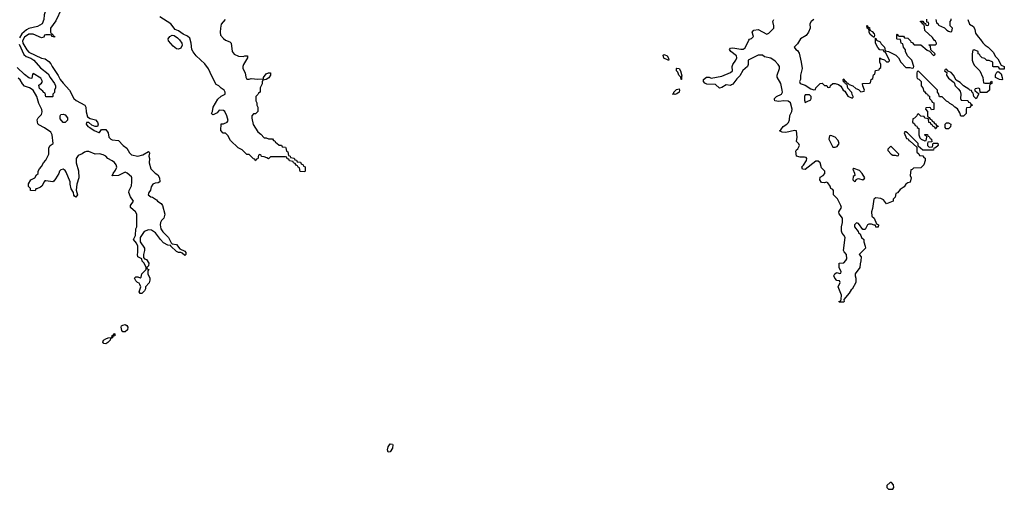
# Model space of a CAD drawing. Header units: inches. Extents: x 2710751 to 2829008, y 857003 to 965602.
# Tile 298 of 320: x 2796005 to 2805212, y 885394 to 889788. Entities that reach past the tile are written whole.
import ezdxf

# ---------------------------------------------------------------- set-up
doc = ezdxf.new("R2010")
doc.units = ezdxf.units.IN
doc.header["$MEASUREMENT"] = 0
doc.layers.add('C7898', color=7, linetype='Continuous')
doc.layers.add('C8808', color=7, linetype='Continuous')

msp = doc.modelspace()

# ---------------------------------------------------------------- linework, layer by layer
at = {"layer": 'C7898', "color": 2}
for points, elevation in [([(2796367.2, 890000), (2796364.3, 889995.7), (2796336.5, 889943.5), (2796316.5, 889923.5), (2796265.9, 889894.1), (2796244.9, 889870), (2796233.2, 889833.2), (2796230.6, 889790), (2796214, 889750), (2796170, 889725.6), (2796090, 889705.4), (2796067.2, 889692.8), (2796025.2, 889654.8), (2796002.1, 889617.9)], 2), ([(2796394.4, 889890), (2796342.5, 889777.5), (2796291.3, 889710), (2796292.7, 889672.7), (2796298, 889658), (2796312, 889652), (2796318, 889638), (2796330, 889634), (2796330, 889626), (2796306, 889630), (2796302, 889642), (2796290, 889646), (2796250, 889646), (2796238, 889642), (2796230, 889626), (2796210, 889618), (2796130, 889651.5), (2796090, 889652.6), (2796050, 889624.2), (2796030.3, 889590), (2796033.1, 889570), (2796070, 889507), (2796090, 889485.2), (2796210, 889427.3), (2796242, 889422), (2796278, 889398), (2796296.3, 889376.3), (2796308, 889350), (2796365.1, 889265.1), (2796383, 889230), (2796410, 889194), (2796470.8, 889130), (2796510, 889052), (2796531.1, 889031.1), (2796614, 888990), (2796622, 888970), (2796625.4, 888925.4), (2796638, 888878), (2796663.6, 888863.6), (2796712, 888850), (2796731.3, 888830), (2796738, 888810), (2796731.3, 888788.7), (2796710, 888788), (2796680.2, 888800.2), (2796650, 888826), (2796630, 888826), (2796626, 888810), (2796642, 888790), (2796661, 888781), (2796702, 888750), (2796746, 888734), (2796750, 888734), (2796770, 888762), (2796810, 888762), (2796832, 888730), (2796838, 888690), (2796858, 888670), (2796870, 888664), (2796930, 888658), (2796971, 888610), (2797006, 888586), (2797030, 888541), (2797050, 888523), (2797110, 888510.8), (2797157.2, 888522.8), (2797210, 888554), (2797214, 888550), (2797218, 888538), (2797212, 888510), (2797218, 888490), (2797216, 888450), (2797230, 888394), (2797270, 888352), (2797295.3, 888335.3), (2797311.3, 888310), (2797314, 888270), (2797299.6, 888260.4), (2797270, 888258), (2797250, 888248), (2797235.3, 888224.7), (2797226.4, 888193.6), (2797211.3, 888170), (2797207.3, 888150), (2797230, 888132), (2797247.1, 888127.1), (2797282.8, 888102.8), (2797292, 888090), (2797327.3, 888067.3), (2797338.8, 888050), (2797360.7, 887970), (2797351, 887930), (2797330.7, 887909.3), (2797321, 887890), (2797318.8, 887870), (2797324.7, 887830), (2797343.8, 887803.8), (2797396, 887750), (2797419.6, 887699.6), (2797431.3, 887691.3), (2797470, 887684.7), (2797502.8, 887642.8), (2797550, 887622), (2797558, 887610), (2797558, 887590), (2797550, 887582), (2797523.1, 887603.1), (2797510, 887608.7), (2797488.9, 887608.9), (2797470, 887618), (2797418, 887670), (2797416.4, 887676.4), (2797390, 887678), (2797350, 887699), (2797321.2, 887730), (2797274.8, 887794.8), (2797237.5, 887817.5), (2797210, 887822.7), (2797170, 887805.2), (2797131, 887750), (2797131.1, 887711.1), (2797170.8, 887650), (2797170.8, 887630), (2797161, 887590), (2797163.6, 887563.6), (2797171.3, 887551.3), (2797190, 887544.7), (2797211, 887510), (2797210, 887486), (2797194, 887470), (2797198, 887458), (2797211.1, 887451.1), (2797202, 887438), (2797202, 887410), (2797221, 887370), (2797221, 887350), (2797215.3, 887324.7), (2797182, 887290), (2797182, 887270), (2797172, 887250), (2797147.3, 887227.3), (2797130, 887226), (2797122, 887242), (2797138, 887290), (2797128.7, 887310), (2797122, 887322), (2797106, 887330), (2797090, 887346), (2797078, 887370), (2797090, 887382), (2797110, 887382), (2797130, 887374), (2797142, 887378), (2797146, 887410), (2797186, 887450), (2797188, 887470), (2797168.7, 887510), (2797149, 887530), (2797148, 887550), (2797108.7, 887570), (2797105.2, 887590), (2797109.1, 887610.9), (2797108.7, 887670), (2797098, 887698), (2797068.7, 887730), (2797089, 887770), (2797089.3, 887830), (2797101.2, 887850), (2797101.2, 887950), (2797099, 887970), (2797088.7, 887990), (2797042, 888030), (2797042, 888050), (2797068, 888090), (2797041.2, 888130), (2797026.6, 888170), (2797029.4, 888190.6), (2797050, 888234), (2797054.5, 888270), (2797054.5, 888310), (2797050, 888319), (2797010, 888352.3), (2796990, 888361.2), (2796930, 888329.2), (2796870, 888328.7), (2796878, 888350), (2796901.2, 888378.8), (2796912.9, 888407.1), (2796905.2, 888430), (2796890, 888453.2), (2796870, 888469), (2796829.3, 888489.3), (2796808.7, 888510), (2796784.1, 888524.1), (2796750, 888534.5), (2796710, 888529.2), (2796650, 888554), (2796630, 888555.1), (2796610.6, 888549.4), (2796588, 888532), (2796550, 888516), (2796534, 888490), (2796534, 888450), (2796554.8, 888374.8), (2796558, 888310), (2796538, 888250), (2796532, 888192), (2796544.7, 888150), (2796530, 888128.7), (2796516.4, 888136.4), (2796510, 888146), (2796508, 888170), (2796485.6, 888205.6), (2796475.3, 888250), (2796475.3, 888270), (2796440.2, 888360.2), (2796430, 888378), (2796410, 888388.7), (2796390, 888382), (2796378, 888370), (2796370.9, 888349.1), (2796339.8, 888300.2), (2796323.6, 888276.4), (2796314, 888270), (2796250, 888282), (2796241, 888279), (2796232, 888270), (2796212, 888230), (2796199.8, 888220.2), (2796166, 888206), (2796154, 888206), (2796150, 888188), (2796106, 888190), (2796106, 888210), (2796088.4, 888228.4), (2796088.4, 888251.6), (2796108.9, 888291.1), (2796146, 888310), (2796163.1, 888336.9), (2796178, 888350), (2796178, 888370), (2796190, 888394), (2796210, 888414), (2796226, 888450), (2796250, 888474), (2796278, 888530), (2796278, 888590), (2796288.9, 888611.1), (2796318, 888630), (2796308, 888710), (2796294.6, 888734.6), (2796235.1, 888775.1), (2796183.2, 888803.2), (2796173.6, 888813.6), (2796168.9, 888851.1), (2796178, 888870), (2796210, 888902), (2796214.5, 888925.5), (2796212.1, 888947.9), (2796183.8, 889003.8), (2796165.1, 889070), (2796130, 889129.2), (2796095.3, 889150), (2796050, 889165.2), (2796029.6, 889189.6), (2796010, 889224), (2795990, 889240.9)], 6), ([(2797924.7, 889790), (2797890, 889746), (2797881, 889710), (2797878.8, 889670), (2797883.5, 889643.5), (2797910, 889611.3), (2797930, 889598), (2797970, 889582), (2797982, 889570), (2797991.3, 889490), (2798010, 889466), (2798050, 889446.8), (2798095.3, 889444.7), (2798110, 889451.3), (2798134, 889450), (2798134, 889430), (2798098, 889370), (2798091.3, 889350), (2798092, 889330), (2798112, 889290), (2798118, 889250), (2798130, 889232), (2798150, 889231.3), (2798170, 889237.3), (2798230, 889231), (2798286, 889234), (2798286, 889246), (2798310, 889282), (2798330, 889291.3), (2798351, 889290), (2798350.8, 889269.2), (2798334.4, 889245.6), (2798310, 889228), (2798278, 889222), (2798272, 889208), (2798271.1, 889188.9), (2798254, 889150), (2798254, 889110), (2798238, 889102), (2798232.7, 889087.3), (2798214, 889070), (2798214, 889030), (2798222, 889010), (2798222, 888990), (2798231.1, 888971.1), (2798232, 888928), (2798210, 888906), (2798190, 888906), (2798174, 888890), (2798174, 888866), (2798188.1, 888808.1), (2798230, 888738), (2798258, 888718), (2798290, 888682), (2798310, 888682), (2798330, 888674), (2798370, 888674), (2798378, 888658), (2798390, 888654), (2798398, 888638), (2798410, 888634), (2798430, 888614), (2798452.7, 888612.7), (2798458, 888598), (2798490, 888594), (2798494, 888590), (2798498, 888558), (2798512.7, 888552.7), (2798518, 888518), (2798532.7, 888512.7), (2798538, 888498), (2798572.7, 888492.7), (2798578, 888478), (2798592.7, 888472.7), (2798598, 888458), (2798630, 888454), (2798638, 888438), (2798654, 888430), (2798658, 888418), (2798674, 888410), (2798674, 888370), (2798670, 888366), (2798627.3, 888367.3), (2798622, 888402), (2798608, 888408), (2798602, 888422), (2798590, 888426), (2798582, 888442), (2798566, 888450), (2798562, 888462), (2798527.3, 888467.3), (2798522, 888482), (2798507.3, 888487.3), (2798502, 888502), (2798490, 888506), (2798350, 888506), (2798330, 888486), (2798316.4, 888496.4), (2798290, 888506), (2798267.3, 888507.3), (2798262, 888522), (2798250, 888526), (2798238, 888522), (2798232.7, 888487.3), (2798218, 888482), (2798214, 888470), (2798208.4, 888468.4), (2798202, 888482), (2798190, 888486), (2798150, 888526), (2798128.4, 888528.4), (2798086, 888570), (2798048.9, 888588.9), (2797976.4, 888656.4), (2797950, 888706), (2797930, 888726), (2797907.3, 888727.3), (2797886, 888750), (2797887.3, 888812.7), (2797910, 888814), (2797946, 888830), (2797953.6, 888846.4), (2797942, 888890), (2797922, 888930), (2797910, 888939), (2797870, 888942), (2797850, 888918), (2797819.6, 888900.4), (2797810, 888898), (2797798, 888910), (2797808, 888930), (2797815.3, 888970), (2797856.4, 889043.6), (2797888.7, 889071.3), (2797926, 889090), (2797926, 889110), (2797918, 889130), (2797890, 889146), (2797866, 889170), (2797843.1, 889183.1), (2797800.2, 889260.2), (2797770, 889328), (2797736, 889376), (2797654, 889450), (2797626.3, 889486.3), (2797615.3, 889510), (2797609, 889570), (2797594.5, 889614.5), (2797573.8, 889633.8), (2797533.6, 889653.6), (2797490, 889683.7), (2797457, 889697), (2797419, 889750), (2797314.9, 889814.9)], 6), ([(2795999, 889559), (2796043.4, 889463.4), (2796065.3, 889445.3), (2796110, 889428.5), (2796137.6, 889410), (2796198, 889338), (2796270, 889281), (2796288, 889248), (2796330.5, 889190), (2796338.8, 889170), (2796338.8, 889150), (2796331, 889130), (2796330, 889106), (2796314, 889090), (2796314, 889070), (2796310, 889066), (2796250, 889066), (2796242, 889102), (2796230, 889106), (2796220.2, 889120.2), (2796190, 889145.2), (2796184, 889176), (2796210, 889194), (2796218, 889210), (2796202, 889242), (2796130, 889286), (2796123.6, 889276.4), (2796118, 889242), (2796110, 889238), (2796090, 889245.2), (2796050, 889276), (2795982, 889342)], 2)]:
    msp.add_lwpolyline(points, dxfattribs=dict(at, elevation=elevation))
for points, elevation in [([(2797490, 889511.5), (2797470, 889514.7), (2797439, 889539), (2797397.6, 889590), (2797394.5, 889610), (2797408, 889632), (2797430, 889642), (2797450, 889639.1), (2797479.6, 889619.6), (2797499.6, 889599.6), (2797520.4, 889570), (2797524.9, 889550), (2797510, 889520.9)], 6), ([(2796410, 888826), (2796382, 888862), (2796382, 888890), (2796390, 888902), (2796410, 888904.7), (2796430, 888898), (2796451.3, 888870), (2796451.6, 888848.4), (2796430, 888826)], 2), ([(2796990, 886868.7), (2796968.9, 886868.9), (2796961.2, 886881.2), (2796954, 886910), (2796956.4, 886923.6), (2796968.7, 886931.3), (2796990, 886936), (2797006.4, 886926.4), (2797016, 886910), (2797013.7, 886886.3)], 6), ([(2796810, 886755.3), (2796790, 886758), (2796782, 886770), (2796788, 886790), (2796810, 886802), (2796831.3, 886811.3), (2796866, 886814), (2796870, 886834), (2796882, 886838), (2796890, 886852), (2796894, 886850), (2796894, 886830), (2796874, 886826), (2796872, 886810), (2796854, 886806), (2796852, 886790), (2796830, 886768.7)], 6), ([(2799450, 885742), (2799444.1, 885764.1), (2799449.4, 885790), (2799470, 885821), (2799490, 885818), (2799494, 885810), (2799490, 885778), (2799470, 885745.2)], 6)]:
    msp.add_lwpolyline(points, close=True, dxfattribs=dict(at, elevation=elevation))
at = {"layer": 'C8808', "color": 2, "elevation": 6}
for points in [[(2804872, 889790), (2804887.3, 889747.3), (2804924.7, 889724.7), (2804936.9, 889696.9), (2804943.5, 889663.5), (2804966.4, 889626.4), (2804990, 889602), (2805010.9, 889570.9), (2805032, 889550), (2805062, 889530), (2805110, 889482), (2805126, 889446), (2805150, 889422), (2805183.6, 889363.6), (2805212, 889350), (2805210, 889326), (2805170, 889326), (2805162, 889342), (2805150, 889346), (2805110, 889346), (2805106, 889350), (2805106, 889390), (2805070, 889406), (2805050, 889406), (2805030, 889426), (2805006, 889430), (2804986, 889450), (2804982, 889462), (2804968.4, 889468.4), (2804966, 889490), (2804930, 889506), (2804918, 889502), (2804912, 889470), (2804912, 889410), (2804918, 889390), (2804930, 889362), (2804982, 889310), (2805012, 889248), (2805018, 889198), (2805030, 889194), (2805070, 889194), (2805082, 889198), (2805090, 889212), (2805094, 889210), (2805094, 889190), (2805078, 889182), (2805074, 889170), (2805074, 889130), (2805050, 889106), (2804986, 889106), (2804982, 889142), (2804970, 889146), (2804938, 889142), (2804934, 889130), (2804938, 889118), (2804952.7, 889112.7), (2804974, 889094), (2804950, 889048), (2804928.4, 889068.4), (2804922, 889102), (2804910, 889106), (2804906, 889126), (2804890, 889128), (2804879, 889139), (2804828.9, 889168.9), (2804800.4, 889200.4), (2804762, 889222), (2804738, 889270), (2804714.6, 889294.6), (2804686, 889306), (2804670, 889326), (2804658, 889322), (2804654, 889310), (2804674, 889294), (2804672, 889270), (2804690, 889242), (2804742, 889202), (2804752, 889170), (2804782, 889142), (2804798, 889118), (2804804.7, 889090), (2804802, 889050), (2804810, 889034), (2804871.6, 889031.6), (2804878, 889018), (2804892.7, 889012.7), (2804898, 888998), (2804914, 888990), (2804898, 888982), (2804890, 888966), (2804858, 888962), (2804854, 888950), (2804854, 888910), (2804830, 888886), (2804806, 888886), (2804796.4, 888916.4), (2804775.3, 888955.3), (2804749.1, 888969.1), (2804730, 888988), (2804703.1, 889003.1), (2804690, 889018), (2804670, 889026), (2804630, 889066), (2804607.3, 889067.3), (2804596.4, 889096.4), (2804586, 889110), (2804586, 889130), (2804410, 889306), (2804398, 889302), (2804394, 889290), (2804394, 889250), (2804398, 889238), (2804412.7, 889232.7), (2804434, 889210), (2804434, 889170), (2804451.6, 889151.6), (2804458, 889118), (2804470, 889114), (2804478, 889098), (2804494, 889090), (2804498, 889078), (2804512.7, 889072.7), (2804514, 889050), (2804532.7, 889032.7), (2804538, 889018), (2804554, 889010), (2804552.7, 888947.3), (2804530, 888946), (2804522, 888962), (2804510, 888966), (2804478, 888962), (2804474, 888950), (2804494, 888930), (2804494, 888890), (2804498, 888878), (2804510, 888874), (2804518, 888858), (2804530, 888854), (2804538, 888838), (2804550, 888834), (2804558, 888818), (2804570, 888814), (2804578, 888798), (2804590, 888794), (2804592, 888788), (2804578, 888782), (2804572.7, 888767.3), (2804567.3, 888767.3), (2804562, 888782), (2804547.3, 888787.3), (2804542, 888802), (2804527.3, 888807.3), (2804522, 888822), (2804507.3, 888827.3), (2804502, 888862), (2804470, 888866), (2804462, 888882), (2804430, 888886), (2804410, 888906), (2804398, 888902), (2804392.7, 888887.3), (2804372.7, 888867.3), (2804358, 888862), (2804354, 888830), (2804372.7, 888812.7), (2804378, 888798), (2804392.7, 888792.7), (2804398, 888778), (2804414, 888770), (2804414, 888710), (2804423.6, 888683.6), (2804434, 888670), (2804470, 888654), (2804482, 888658), (2804486, 888690), (2804482, 888702), (2804467.3, 888707.3), (2804470, 888714), (2804492.7, 888712.7), (2804498, 888698), (2804510, 888694), (2804518, 888678), (2804531.6, 888671.6), (2804534, 888646), (2804498, 888642), (2804494, 888630), (2804494, 888610), (2804510, 888594), (2804542, 888598), (2804546, 888634), (2804590, 888634), (2804592, 888610), (2804570, 888588), (2804554, 888586), (2804550, 888568), (2804450, 888566), (2804406, 888606), (2804406, 888630), (2804306, 888730), (2804290, 888738), (2804282, 888738), (2804274, 888730), (2804298, 888678), (2804312.7, 888672.7), (2804318, 888658), (2804332.7, 888652.7), (2804394, 888594), (2804394, 888550), (2804412.7, 888532.7), (2804418, 888518), (2804450, 888514), (2804458, 888498), (2804471.6, 888491.6), (2804472, 888470), (2804458, 888430), (2804430, 888402), (2804362, 888398), (2804350, 888386), (2804338, 888382), (2804332, 888330), (2804341, 888310), (2804331.1, 888268.9), (2804310, 888262), (2804292, 888250), (2804276.9, 888223.1), (2804239.6, 888200.4), (2804212.7, 888167.3), (2804198, 888162), (2804191.6, 888128.4), (2804174, 888110), (2804174, 888090), (2804110, 888064), (2804081.2, 888101.2), (2804056, 888116), (2804010, 888122), (2803992, 888110), (2803979.8, 888020.2), (2803971.3, 887990), (2803972, 887950), (2803994, 887930), (2804018, 887878), (2804034, 887870), (2804032.7, 887847.3), (2804010, 887846), (2804006, 887866), (2803994, 887866), (2803970, 887875.3), (2803944.7, 887875.3), (2803931.6, 887868.4), (2803910, 887826), (2803890, 887826), (2803850, 887882), (2803830, 887888.7), (2803811.3, 887870), (2803811.3, 887850), (2803846, 887806), (2803850, 887794), (2803863.6, 887783.6), (2803878, 887750), (2803898, 887730), (2803898, 887710), (2803912, 887670), (2803914, 887650), (2803854, 887590), (2803874, 887570), (2803871.6, 887531.6), (2803863.6, 887503.6), (2803862, 887470), (2803818, 887410), (2803818, 887390), (2803824.7, 887370), (2803824.7, 887330), (2803790, 887268), (2803779.6, 887260.4), (2803762, 887230), (2803712, 887170), (2803714, 887150), (2803710, 887146), (2803670, 887146), (2803666, 887150), (2803682, 887158), (2803687.3, 887172.7), (2803688.7, 887210), (2803658, 887290), (2803678, 887330), (2803670, 887346), (2803647.3, 887347.3), (2803626, 887370), (2803618, 887390), (2803626, 887410), (2803640.4, 887419.6), (2803650, 887422), (2803670, 887414), (2803682, 887418), (2803686, 887430), (2803668, 887470), (2803668.4, 887511.6), (2803710, 887514), (2803730, 887534), (2803738, 887550), (2803735.3, 887590), (2803714.6, 887614.6), (2803708, 887630), (2803722.7, 887750), (2803712.5, 887772.5), (2803695.3, 887790), (2803688.7, 887810), (2803688.7, 887850), (2803698, 887890), (2803698, 887930), (2803667.3, 887972.7), (2803666, 887990), (2803688, 888030), (2803684, 888050), (2803652.7, 888112.7), (2803615.3, 888150), (2803615.3, 888190), (2803610, 888198), (2803589.1, 888209.1), (2803582, 888230), (2803560.4, 888260.4), (2803550, 888268), (2803530, 888262), (2803504, 888264), (2803488, 888290), (2803490, 888314), (2803518, 888330), (2803534, 888350), (2803532.7, 888370), (2803502, 888402), (2803488.7, 888450), (2803470, 888464), (2803450, 888464), (2803350, 888388), (2803326, 888390), (2803318, 888410), (2803334, 888426), (2803362, 888470), (2803366, 888490), (2803358, 888498), (2803342, 888502), (2803302, 888502), (2803268, 888510), (2803263.1, 888556.9), (2803268, 888570), (2803280.4, 888579.6), (2803298, 888610), (2803290, 888626), (2803268, 888650), (2803275.3, 888690), (2803268, 888748), (2803250, 888752.7), (2803170, 888733.2), (2803135.3, 888735.3), (2803108.4, 888748.4), (2803122, 888758), (2803144, 888790), (2803179, 888810), (2803193.8, 888826.2), (2803202, 888850), (2803207.3, 888892.7), (2803226, 888930), (2803229.3, 888950), (2803212.3, 889010), (2803190, 889026), (2803150, 889029.3), (2803103.2, 889023.2), (2803066, 889030), (2803062, 889042), (2803062, 889050), (2803082, 889070), (2803129.4, 889090.6), (2803137, 889110), (2803136.2, 889130), (2803121.2, 889190), (2803088.7, 889250), (2803089, 889270), (2803109.3, 889330), (2803109.2, 889350), (2803098, 889370), (2803070, 889399), (2803028.9, 889428.9), (2802970, 889442), (2802950, 889455.3), (2802910, 889457.2), (2802818, 889410), (2802817.3, 889370), (2802810.8, 889350), (2802765.8, 889314.2), (2802737.5, 889262.5), (2802710, 889234), (2802674.4, 889185.6), (2802662, 889178), (2802650, 889174), (2802610, 889177.2), (2802570, 889154), (2802550, 889148), (2802510, 889182), (2802430, 889184), (2802410, 889195.3), (2802399, 889210), (2802399, 889230), (2802428, 889250), (2802450.7, 889250.7), (2802470, 889241), (2802570, 889260.7), (2802650, 889294.8), (2802669, 889310), (2802666, 889350), (2802671.8, 889368.2), (2802702.7, 889410), (2802712.3, 889432.3), (2802709, 889450), (2802655.3, 889490), (2802642, 889510), (2802650, 889522), (2802674, 889526), (2802749.1, 889510.9), (2802769.1, 889510.9), (2802790, 889526), (2802822.7, 889597.3), (2802830, 889604.7), (2802848.9, 889611.1), (2802868, 889630), (2802855.3, 889670), (2802869, 889691), (2802910, 889696), (2802990, 889652), (2803010, 889662), (2803055.3, 889710), (2803055.3, 889730), (2803046, 889770), (2803058, 889790)], [(2803431.1, 889788.9), (2803404.7, 889770), (2803392, 889750), (2803396, 889710), (2803381, 889670), (2803359.3, 889640.7), (2803306.8, 889610), (2803277.3, 889562.7), (2803246, 889530), (2803262, 889510), (2803278.8, 889498.8), (2803294.4, 889474.4), (2803313.4, 889390), (2803320.7, 889330), (2803306.8, 889270), (2803306, 889230), (2803298, 889210), (2803302, 889190), (2803350, 889176), (2803402, 889142), (2803430, 889132), (2803446, 889134), (2803448, 889150), (2803490, 889192), (2803510, 889194), (2803530, 889174), (2803552.7, 889172.7), (2803558, 889158), (2803570, 889154), (2803582, 889158), (2803587.3, 889172.7), (2803608.4, 889191.6), (2803630, 889192), (2803662, 889182), (2803684.7, 889164.7), (2803704.7, 889130), (2803719.8, 889119.8), (2803750, 889072), (2803790, 889054), (2803798, 889062), (2803798, 889070), (2803788, 889088), (2803787.3, 889107.3), (2803748.7, 889148.7), (2803742, 889182), (2803727.3, 889187.3), (2803722, 889202), (2803707.3, 889207.3), (2803706, 889230), (2803710, 889234), (2803718, 889218), (2803734, 889210), (2803738, 889198), (2803750, 889194), (2803762, 889182), (2803794, 889170), (2803823.6, 889143.6), (2803850, 889134), (2803870, 889114), (2803902, 889118), (2803906, 889130), (2803888.4, 889168.4), (2803887.3, 889192.7), (2803950, 889194), (2803962, 889198), (2803966, 889230), (2803982, 889238), (2803987.3, 889272.7), (2804002, 889278), (2804006, 889314), (2804042, 889318), (2804046, 889330), (2804058, 889342), (2804058, 889370), (2804048, 889390), (2804048, 889432), (2804062, 889422), (2804092.7, 889412.7), (2804110, 889394), (2804130, 889394), (2804138, 889402), (2804138, 889410), (2804102, 889482), (2804088, 889488), (2804082, 889502), (2804047.3, 889507.3), (2804028.4, 889528.4), (2804009, 889569), (2804006, 889614), (2804014, 889610), (2804018, 889598), (2804050, 889582), (2804061, 889561), (2804092, 889530), (2804098, 889498), (2804130, 889492), (2804196.9, 889456.9), (2804222, 889430), (2804244.7, 889390), (2804290, 889342), (2804330, 889342), (2804350, 889334), (2804362, 889338), (2804366, 889350), (2804348, 889410), (2804308, 889450), (2804288, 889490), (2804287.3, 889507.3), (2804268, 889530), (2804262, 889562), (2804246, 889570), (2804242, 889602), (2804210, 889606), (2804206, 889610), (2804206, 889650), (2804210, 889654), (2804218, 889638), (2804230, 889634), (2804270, 889634), (2804278, 889618), (2804310, 889614), (2804334, 889590), (2804338, 889578), (2804350, 889574), (2804370, 889554), (2804431.6, 889551.6), (2804490, 889502), (2804514, 889494), (2804550, 889454), (2804562, 889458), (2804566, 889470), (2804526, 889506), (2804522, 889542), (2804506, 889550), (2804510, 889554), (2804570, 889554), (2804578, 889562), (2804578, 889570), (2804570, 889586), (2804556.4, 889596.4), (2804540.4, 889620.4), (2804470, 889686), (2804462, 889742), (2804450, 889746), (2804442, 889762), (2804426, 889770), (2804430, 889774), (2804450, 889774), (2804458, 889758), (2804474, 889754), (2804478, 889738), (2804490, 889734), (2804502, 889738), (2804506, 889750), (2804502, 889762), (2804486, 889766), (2804487.3, 889792.7)], [(2804571.3, 889791.3), (2804578, 889758), (2804594, 889750), (2804598, 889738), (2804651.6, 889711.6), (2804674, 889690), (2804690, 889682), (2804710, 889674), (2804722, 889678), (2804726, 889710), (2804706, 889730), (2804706, 889770), (2804716.4, 889783.6), (2804716.4, 889796.4)]]:
    msp.add_lwpolyline(points, dxfattribs=at)
at = {"layer": 'C8808', "color": 2}
for points, elevation in [([(2803990, 889626), (2803958, 889650), (2803948, 889672), (2803948, 889688), (2803942, 889702), (2803928, 889710), (2803927.3, 889732.7), (2803934, 889730), (2803938, 889718), (2803950, 889714), (2803954, 889690), (2803976.9, 889676.9), (2803996, 889656), (2803998, 889642), (2803994, 889626)], 6), ([(2802070, 889408), (2802029.3, 889429.3), (2802023.1, 889456.9), (2802030, 889462), (2802058, 889450), (2802072, 889428), (2802074, 889410)], 6), ([(2802190, 889228), (2802188, 889250), (2802169.1, 889269.1), (2802158, 889298), (2802148, 889310), (2802146, 889330), (2802150, 889334), (2802170, 889332), (2802184.7, 889310), (2802196.9, 889263.1), (2802192.7, 889252.7), (2802194, 889230)], 6), ([(2805190, 889226), (2805168.4, 889228.4), (2805130, 889246), (2805128.9, 889271.1), (2805142, 889298), (2805150, 889302), (2805159.6, 889299.6), (2805182, 889282), (2805192.7, 889247.3), (2805194, 889230)], 6), ([(2802130, 889089), (2802108, 889090), (2802122, 889098), (2802122, 889110), (2802145.6, 889134.4), (2802170, 889142), (2802176, 889130), (2802170.6, 889109.4), (2802150, 889095.3)], 6), ([(2803390, 889086), (2803350, 889086), (2803342, 889070), (2803343.6, 889036.4), (2803350, 889014), (2803370, 889022), (2803402, 889038), (2803406, 889050), (2803406, 889070)], 6), ([(2804690, 888768), (2804668.4, 888768.4), (2804660.4, 888780.4), (2804658, 888810), (2804670, 888822), (2804690, 888822), (2804712, 888810), (2804710, 888786)], 6), ([(2803590, 888706), (2803578, 888702), (2803572, 888670), (2803610, 888594), (2803630, 888594), (2803650, 888602), (2803668, 888630), (2803658, 888658), (2803630, 888688)], 6), ([(2804150, 888606), (2804123.6, 888576.4), (2804123.6, 888563.6), (2804154, 888530), (2804170, 888522), (2804190, 888522), (2804210, 888514), (2804222, 888518), (2804226, 888530)], 6), ([(2803804.7, 888395.3), (2803794, 888390), (2803811.1, 888351.1), (2803814, 888330), (2803798, 888322), (2803794, 888290), (2803810, 888274), (2803822, 888278), (2803827.3, 888292.7), (2803840.4, 888299.6), (2803850, 888302), (2803890, 888291.3), (2803902, 888298), (2803908.7, 888310), (2803884, 888350), (2803857, 888377)], 6), ([(2804158, 885458), (2804143.6, 885456.4), (2804114, 885430), (2804114, 885410), (2804130, 885394), (2804170, 885394), (2804178, 885410), (2804176.4, 885436.4)], 10)]:
    msp.add_lwpolyline(points, close=True, dxfattribs=dict(at, elevation=elevation))

doc.saveas('drawing.dxf')
